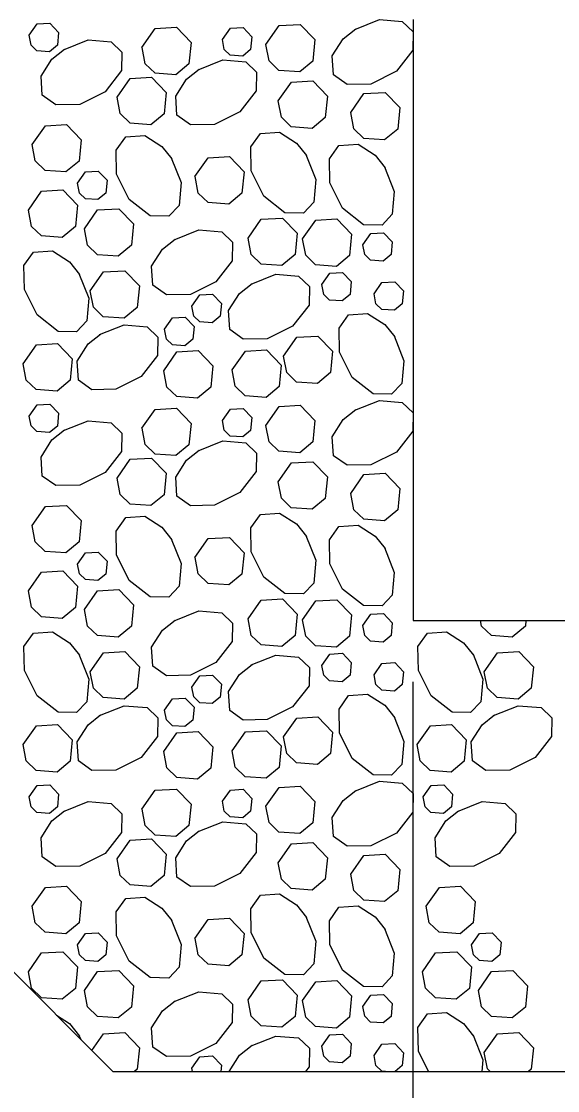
# Model space of a CAD drawing. Extents: x 638079 to 640019, y 297691 to 298879.
# Drawn here: x 639245.9 to 639273.1, y 298706.6 to 298760.8 of the extents above; entities that cross this region are included whole.
import ezdxf

# ---------------------------------------------------------------- set-up
doc = ezdxf.new("R2010")
doc.units = 0
doc.layers.add('1', color=7, linetype='Continuous')

msp = doc.modelspace()

# ---------------------------------------------------------------- linework, layer by layer
at = {"layer": '1'}
for p, q in [((639265.74, 298760.936), (639265.74, 298730.456)), ((639250.5, 298707.596), (639220.02, 298738.076)), ((639265.74, 298730.456), (639418.14, 298730.456)), ((639265.74, 298684.625), (639265.74, 298727.36)), ((639250.5, 298707.596), (639433.38, 298707.596))]:
    msp.add_line(p, q, dxfattribs=at)
for points in [[(639262.778, 298760.438), (639264.036, 298760.936)], [(639264.036, 298760.936), (639265.191, 298760.837), (639265.74, 298760.315)], [(639246.259, 298760.142), (639246.663, 298760.716), (639247.307, 298760.752), (639247.754, 298760.288), (639247.69, 298759.638), (639247.292, 298759.307), (639246.656, 298759.353), (639246.357, 298759.643), (639246.26, 298760.142)], [(639251.984, 298759.528), (639252.657, 298760.484), (639253.73, 298760.546), (639254.476, 298759.772), (639254.368, 298758.688), (639253.705, 298758.136), (639252.645, 298758.213), (639252.147, 298758.697), (639251.985, 298759.528)], [(639256.063, 298759.921), (639256.467, 298760.495), (639257.111, 298760.532), (639257.559, 298760.067), (639257.494, 298759.417), (639257.096, 298759.086), (639256.46, 298759.132), (639256.161, 298759.422), (639256.064, 298759.921)], [(639258.267, 298759.673), (639258.939, 298760.63), (639260.012, 298760.691), (639260.758, 298759.917), (639260.65, 298758.833), (639259.987, 298758.282), (639258.928, 298758.358), (639258.429, 298758.842), (639258.267, 298759.673)], [(639265.74, 298760.315), (639265.723, 298759.377), (639264.889, 298758.312), (639263.601, 298757.668), (639262.387, 298757.647), (639261.704, 298758.132), (639261.639, 298759.099), (639262.194, 298759.964), (639262.829, 298760.47)], [(639248.001, 298759.405), (639249.259, 298759.904), (639250.414, 298759.804), (639250.963, 298759.282), (639250.946, 298758.345), (639250.112, 298757.279), (639248.825, 298756.635), (639247.611, 298756.614), (639246.928, 298757.1), (639246.863, 298758.066), (639247.417, 298758.931), (639248.052, 298759.438)], [(639254.834, 298758.389), (639256.091, 298758.887), (639257.247, 298758.787), (639257.796, 298758.265), (639257.778, 298757.328), (639256.945, 298756.263), (639255.657, 298755.619), (639254.443, 298755.597), (639253.76, 298756.083), (639253.695, 298757.05), (639254.25, 298757.914), (639254.885, 298758.421)], [(639250.719, 298756.998), (639251.392, 298757.954), (639252.465, 298758.016), (639253.211, 298757.242), (639253.103, 298756.158), (639252.44, 298755.606), (639251.38, 298755.683), (639250.882, 298756.167), (639250.72, 298756.998)], [(639258.899, 298756.81), (639259.571, 298757.767), (639260.645, 298757.828), (639261.391, 298757.054), (639261.283, 298755.97), (639260.62, 298755.419), (639259.56, 298755.495), (639259.062, 298755.979), (639258.9, 298756.81)], [(639262.575, 298756.225), (639263.247, 298757.181), (639264.32, 298757.242), (639265.066, 298756.469), (639264.958, 298755.385), (639264.295, 298754.833), (639263.236, 298754.91), (639262.737, 298755.393), (639262.575, 298756.224)], [(639246.408, 298754.598), (639247.081, 298755.555), (639248.154, 298755.616), (639248.9, 298754.842), (639248.792, 298753.758), (639248.129, 298753.207), (639247.069, 298753.283), (639246.571, 298753.767), (639246.409, 298754.598)], [(639253.465, 298753.923), (639253.964, 298752.666), (639253.864, 298751.51), (639253.342, 298750.961), (639252.405, 298750.979), (639251.34, 298751.812), (639250.696, 298753.1), (639250.674, 298754.314), (639251.16, 298754.997), (639252.127, 298755.061), (639252.991, 298754.507), (639253.498, 298753.872)], [(639260.298, 298754.086), (639260.797, 298752.828), (639260.697, 298751.673), (639260.175, 298751.124), (639259.237, 298751.141), (639258.172, 298751.975), (639257.528, 298753.263), (639257.507, 298754.476), (639257.992, 298755.16), (639258.959, 298755.224), (639259.824, 298754.67), (639260.33, 298754.035)], [(639264.284, 298753.476), (639264.782, 298752.218), (639264.683, 298751.063), (639264.161, 298750.514), (639263.223, 298750.531), (639262.158, 298751.365), (639261.514, 298752.653), (639261.493, 298753.866), (639261.978, 298754.55), (639262.945, 298754.614), (639263.81, 298754.06), (639264.316, 298753.425)], [(639254.673, 298752.972), (639255.345, 298753.928), (639256.419, 298753.989), (639257.165, 298753.216), (639257.057, 298752.132), (639256.394, 298751.58), (639255.334, 298751.657), (639254.836, 298752.14), (639254.674, 298752.972)], [(639248.718, 298752.639), (639249.122, 298753.213), (639249.766, 298753.25), (639250.213, 298752.785), (639250.149, 298752.135), (639249.751, 298751.804), (639249.115, 298751.85), (639248.816, 298752.14), (639248.719, 298752.639)], [(639246.22, 298751.278), (639246.892, 298752.234), (639247.966, 298752.295), (639248.712, 298751.522), (639248.604, 298750.437), (639247.941, 298749.886), (639246.881, 298749.963), (639246.382, 298750.446), (639246.221, 298751.277)], [(639249.061, 298750.328), (639249.733, 298751.284), (639250.806, 298751.346), (639251.553, 298750.572), (639251.445, 298749.488), (639250.782, 298748.936), (639249.722, 298749.013), (639249.223, 298749.497), (639249.061, 298750.328)], [(639257.364, 298749.854), (639258.036, 298750.811), (639259.109, 298750.872), (639259.855, 298750.098), (639259.747, 298749.014), (639259.084, 298748.463), (639258.025, 298748.539), (639257.526, 298749.023), (639257.364, 298749.854)], [(639260.129, 298749.813), (639260.801, 298750.77), (639261.875, 298750.831), (639262.621, 298750.057), (639262.513, 298748.973), (639261.85, 298748.422), (639260.79, 298748.499), (639260.292, 298748.982), (639260.13, 298749.813)], [(639253.614, 298749.767), (639254.871, 298750.265), (639256.027, 298750.165), (639256.576, 298749.643), (639256.558, 298748.706), (639255.725, 298747.641), (639254.437, 298746.997), (639253.223, 298746.975), (639252.54, 298747.461), (639252.475, 298748.428), (639253.03, 298749.292), (639253.664, 298749.799)], [(639263.188, 298749.518), (639263.591, 298750.092), (639264.236, 298750.129), (639264.683, 298749.664), (639264.618, 298749.014), (639264.221, 298748.683), (639263.585, 298748.729), (639263.285, 298749.019), (639263.188, 298749.518)], [(639248.788, 298748.067), (639249.287, 298746.809), (639249.187, 298745.654), (639248.665, 298745.105), (639247.728, 298745.122), (639246.662, 298745.956), (639246.019, 298747.243), (639245.997, 298748.457), (639246.483, 298749.14), (639247.45, 298749.205), (639248.314, 298748.651), (639248.821, 298748.016)], [(639249.36, 298747.182), (639250.032, 298748.138), (639251.106, 298748.199), (639251.852, 298747.426), (639251.744, 298746.342), (639251.081, 298745.79), (639250.021, 298745.867), (639249.522, 298746.35), (639249.36, 298747.182)], [(639257.515, 298747.52), (639258.773, 298748.019), (639259.928, 298747.919), (639260.478, 298747.397), (639260.46, 298746.459), (639259.627, 298745.394), (639258.339, 298744.75), (639257.125, 298744.729), (639256.442, 298745.214), (639256.377, 298746.181), (639256.931, 298747.046), (639257.566, 298747.552)], [(639261.107, 298747.5), (639261.511, 298748.074), (639262.155, 298748.111), (639262.602, 298747.647), (639262.538, 298746.996), (639262.14, 298746.665), (639261.504, 298746.712), (639261.205, 298747.002), (639261.108, 298747.5)], [(639263.755, 298747.028), (639264.159, 298747.601), (639264.803, 298747.638), (639265.251, 298747.174), (639265.186, 298746.524), (639264.788, 298746.193), (639264.152, 298746.239), (639263.853, 298746.529), (639263.756, 298747.027)], [(639254.519, 298746.397), (639254.922, 298746.971), (639255.566, 298747.008), (639256.014, 298746.544), (639255.949, 298745.893), (639255.551, 298745.562), (639254.915, 298745.608), (639254.616, 298745.898), (639254.519, 298746.397)], [(639253.132, 298745.231), (639253.535, 298745.805), (639254.179, 298745.841), (639254.627, 298745.377), (639254.562, 298744.727), (639254.164, 298744.396), (639253.528, 298744.442), (639253.229, 298744.732), (639253.132, 298745.231)], [(639264.771, 298744.894), (639265.27, 298743.637), (639265.17, 298742.481), (639264.648, 298741.932), (639263.711, 298741.95), (639262.645, 298742.783), (639262.002, 298744.071), (639261.98, 298745.285), (639262.466, 298745.968), (639263.433, 298746.033), (639264.297, 298745.479), (639264.804, 298744.844)], [(639249.83, 298744.958), (639251.088, 298745.457), (639252.243, 298745.357), (639252.792, 298744.835), (639252.774, 298743.897), (639251.941, 298742.832), (639250.653, 298742.188), (639249.439, 298742.167), (639248.756, 298742.652), (639248.691, 298743.619), (639249.246, 298744.484), (639249.881, 298744.99)], [(639245.953, 298743.484), (639246.625, 298744.44), (639247.699, 298744.501), (639248.445, 298743.728), (639248.337, 298742.644), (639247.674, 298742.092), (639246.614, 298742.169), (639246.115, 298742.652), (639245.954, 298743.484)], [(639259.163, 298743.87), (639259.835, 298744.826), (639260.908, 298744.888), (639261.655, 298744.114), (639261.547, 298743.03), (639260.883, 298742.478), (639259.824, 298742.555), (639259.325, 298743.039), (639259.163, 298743.87)], [(639253.087, 298743.129), (639253.759, 298744.085), (639254.833, 298744.147), (639255.579, 298743.373), (639255.471, 298742.289), (639254.808, 298741.737), (639253.748, 298741.814), (639253.249, 298742.298), (639253.088, 298743.129)], [(639256.555, 298743.169), (639257.228, 298744.125), (639258.301, 298744.186), (639259.047, 298743.413), (639258.939, 298742.328), (639258.276, 298741.777), (639257.216, 298741.854), (639256.718, 298742.337), (639256.556, 298743.168)], [(639246.259, 298740.827), (639246.663, 298741.401), (639247.307, 298741.438), (639247.754, 298740.974), (639247.69, 298740.323), (639247.292, 298739.992), (639246.656, 298740.038), (639246.357, 298740.329), (639246.26, 298740.827)], [(639258.267, 298740.359), (639258.939, 298741.315), (639260.012, 298741.376), (639260.758, 298740.603), (639260.65, 298739.519), (639259.987, 298738.967), (639258.928, 298739.044), (639258.429, 298739.527), (639258.267, 298740.359)], [(639262.778, 298741.123), (639264.036, 298741.622), (639265.191, 298741.522), (639265.74, 298741)], [(639251.984, 298740.213), (639252.657, 298741.17), (639253.73, 298741.231), (639254.476, 298740.457), (639254.368, 298739.373), (639253.705, 298738.822), (639252.645, 298738.899), (639252.147, 298739.382), (639251.985, 298740.213)], [(639256.063, 298740.607), (639256.467, 298741.18), (639257.111, 298741.217), (639257.559, 298740.753), (639257.494, 298740.103), (639257.096, 298739.772), (639256.46, 298739.818), (639256.161, 298740.108), (639256.064, 298740.606)], [(639265.74, 298741), (639265.723, 298740.063), (639264.889, 298738.997), (639263.601, 298738.353), (639262.387, 298738.332), (639261.704, 298738.818), (639261.639, 298739.784), (639262.194, 298740.649), (639262.829, 298741.156)], [(639248.001, 298740.091), (639249.259, 298740.589), (639250.414, 298740.49), (639250.963, 298739.968), (639250.946, 298739.03), (639250.112, 298737.965), (639248.825, 298737.321), (639247.611, 298737.3), (639246.928, 298737.785), (639246.863, 298738.752), (639247.417, 298739.617), (639248.052, 298740.123)], [(639254.834, 298739.074), (639256.091, 298739.573), (639257.247, 298739.473), (639257.796, 298738.951), (639257.778, 298738.013), (639256.945, 298736.948), (639255.657, 298736.304), (639254.443, 298736.283), (639253.76, 298736.768), (639253.695, 298737.735), (639254.25, 298738.6), (639254.885, 298739.106)], [(639250.719, 298737.683), (639251.392, 298738.64), (639252.465, 298738.701), (639253.211, 298737.927), (639253.103, 298736.843), (639252.44, 298736.292), (639251.38, 298736.369), (639250.882, 298736.852), (639250.72, 298737.683)], [(639258.899, 298737.496), (639259.571, 298738.452), (639260.645, 298738.513), (639261.391, 298737.74), (639261.283, 298736.656), (639260.62, 298736.104), (639259.56, 298736.181), (639259.062, 298736.664), (639258.9, 298737.496)], [(639262.575, 298736.91), (639263.247, 298737.866), (639264.32, 298737.928), (639265.066, 298737.154), (639264.958, 298736.07), (639264.295, 298735.518), (639263.236, 298735.595), (639262.737, 298736.079), (639262.575, 298736.91)], [(639246.408, 298735.284), (639247.081, 298736.24), (639248.154, 298736.301), (639248.9, 298735.528), (639248.792, 298734.444), (639248.129, 298733.892), (639247.069, 298733.969), (639246.571, 298734.453), (639246.409, 298735.284)], [(639260.298, 298734.771), (639260.797, 298733.514), (639260.697, 298732.358), (639260.175, 298731.809), (639259.237, 298731.827), (639258.172, 298732.66), (639257.528, 298733.948), (639257.507, 298735.162), (639257.992, 298735.845), (639258.959, 298735.91), (639259.824, 298735.356), (639260.33, 298734.721)], [(639253.465, 298734.609), (639253.964, 298733.351), (639253.864, 298732.196), (639253.342, 298731.646), (639252.405, 298731.664), (639251.34, 298732.497), (639250.696, 298733.785), (639250.674, 298734.999), (639251.16, 298735.682), (639252.127, 298735.747), (639252.991, 298735.193), (639253.498, 298734.558)], [(639264.284, 298734.161), (639264.782, 298732.904), (639264.683, 298731.748), (639264.161, 298731.199), (639263.223, 298731.217), (639262.158, 298732.05), (639261.514, 298733.338), (639261.493, 298734.552), (639261.978, 298735.235), (639262.945, 298735.3), (639263.81, 298734.746), (639264.316, 298734.111)], [(639254.673, 298733.657), (639255.345, 298734.614), (639256.419, 298734.675), (639257.165, 298733.901), (639257.057, 298732.817), (639256.394, 298732.266), (639255.334, 298732.342), (639254.836, 298732.826), (639254.674, 298733.657)], [(639248.718, 298733.324), (639249.122, 298733.898), (639249.766, 298733.935), (639250.213, 298733.471), (639250.149, 298732.82), (639249.751, 298732.489), (639249.115, 298732.536), (639248.816, 298732.826), (639248.719, 298733.324)], [(639246.22, 298731.963), (639246.892, 298732.919), (639247.966, 298732.981), (639248.712, 298732.207), (639248.604, 298731.123), (639247.941, 298730.571), (639246.881, 298730.648), (639246.382, 298731.132), (639246.221, 298731.963)], [(639249.061, 298731.014), (639249.733, 298731.97), (639250.806, 298732.031), (639251.553, 298731.258), (639251.445, 298730.173), (639250.782, 298729.622), (639249.722, 298729.699), (639249.223, 298730.182), (639249.061, 298731.013)], [(639257.364, 298730.54), (639258.036, 298731.496), (639259.109, 298731.557), (639259.855, 298730.784), (639259.747, 298729.7), (639259.084, 298729.148), (639258.025, 298729.225), (639257.526, 298729.708), (639257.364, 298730.539)], [(639260.129, 298730.499), (639260.801, 298731.455), (639261.875, 298731.517), (639262.621, 298730.743), (639262.513, 298729.659), (639261.85, 298729.107), (639260.79, 298729.184), (639260.292, 298729.668), (639260.13, 298730.499)], [(639253.614, 298730.452), (639254.871, 298730.951), (639256.027, 298730.851), (639256.576, 298730.329), (639256.558, 298729.391), (639255.725, 298728.326), (639254.437, 298727.682), (639253.223, 298727.661), (639252.54, 298728.146), (639252.475, 298729.113), (639253.03, 298729.978), (639253.664, 298730.484)], [(639263.188, 298730.204), (639263.591, 298730.777), (639264.236, 298730.814), (639264.683, 298730.35), (639264.618, 298729.7), (639264.221, 298729.369), (639263.585, 298729.415), (639263.285, 298729.705), (639263.188, 298730.203)], [(639271.461, 298730.456), (639271.433, 298730.173), (639270.77, 298729.622), (639269.71, 298729.699), (639269.212, 298730.182), (639269.158, 298730.456)], [(639248.788, 298728.752), (639249.287, 298727.495), (639249.187, 298726.339), (639248.665, 298725.79), (639247.728, 298725.808), (639246.662, 298726.641), (639246.019, 298727.929), (639245.997, 298729.143), (639246.483, 298729.826), (639247.45, 298729.891), (639248.314, 298729.336), (639248.821, 298728.701)], [(639268.777, 298728.752), (639269.276, 298727.495), (639269.176, 298726.339), (639268.654, 298725.79), (639267.716, 298725.808), (639266.651, 298726.641), (639266.007, 298727.929), (639265.986, 298729.143), (639266.471, 298729.826), (639267.438, 298729.891), (639268.303, 298729.336), (639268.809, 298728.701)], [(639249.36, 298727.867), (639250.032, 298728.824), (639251.106, 298728.885), (639251.852, 298728.111), (639251.744, 298727.027), (639251.081, 298726.476), (639250.021, 298726.552), (639249.522, 298727.036), (639249.36, 298727.867)], [(639261.107, 298728.186), (639261.511, 298728.76), (639262.155, 298728.797), (639262.602, 298728.332), (639262.538, 298727.682), (639262.14, 298727.351), (639261.504, 298727.397), (639261.205, 298727.687), (639261.108, 298728.186)], [(639269.348, 298727.867), (639270.021, 298728.824), (639271.094, 298728.885), (639271.84, 298728.111), (639271.732, 298727.027), (639271.069, 298726.476), (639270.009, 298726.552), (639269.511, 298727.036), (639269.349, 298727.867)], [(639257.515, 298728.206), (639258.773, 298728.704), (639259.928, 298728.604), (639260.478, 298728.082), (639260.46, 298727.145), (639259.627, 298726.079), (639258.339, 298725.436), (639257.125, 298725.414), (639256.442, 298725.9), (639256.377, 298726.867), (639256.931, 298727.731), (639257.566, 298728.238)], [(639263.755, 298727.713), (639264.159, 298728.287), (639264.803, 298728.324), (639265.251, 298727.859), (639265.186, 298727.209), (639264.788, 298726.878), (639264.152, 298726.924), (639263.853, 298727.214), (639263.756, 298727.713)], [(639254.519, 298727.083), (639254.922, 298727.657), (639255.566, 298727.693), (639256.014, 298727.229), (639255.949, 298726.579), (639255.551, 298726.248), (639254.915, 298726.294), (639254.616, 298726.584), (639254.519, 298727.083)], [(639264.771, 298725.58), (639265.27, 298724.322), (639265.17, 298723.167), (639264.648, 298722.618), (639263.711, 298722.635), (639262.645, 298723.469), (639262.002, 298724.757), (639261.98, 298725.97), (639262.466, 298726.654), (639263.433, 298726.718), (639264.297, 298726.164), (639264.804, 298725.529)], [(639249.83, 298725.644), (639251.088, 298726.142), (639252.243, 298726.042), (639252.792, 298725.52), (639252.774, 298724.583), (639251.941, 298723.518), (639250.653, 298722.874), (639249.439, 298722.852), (639248.756, 298723.338), (639248.691, 298724.305), (639249.246, 298725.169), (639249.881, 298725.676)], [(639253.132, 298725.916), (639253.535, 298726.49), (639254.179, 298726.527), (639254.627, 298726.063), (639254.562, 298725.412), (639254.164, 298725.081), (639253.528, 298725.127), (639253.229, 298725.417), (639253.132, 298725.916)], [(639269.818, 298725.644), (639271.076, 298726.142), (639272.231, 298726.042), (639272.78, 298725.52), (639272.763, 298724.583), (639271.929, 298723.518), (639270.642, 298722.874), (639269.428, 298722.852), (639268.745, 298723.338), (639268.68, 298724.305), (639269.234, 298725.169), (639269.869, 298725.676)], [(639259.163, 298724.555), (639259.835, 298725.512), (639260.908, 298725.573), (639261.655, 298724.799), (639261.547, 298723.715), (639260.883, 298723.164), (639259.824, 298723.241), (639259.325, 298723.724), (639259.163, 298724.555)], [(639245.953, 298724.169), (639246.625, 298725.126), (639247.699, 298725.187), (639248.445, 298724.413), (639248.337, 298723.329), (639247.674, 298722.778), (639246.614, 298722.854), (639246.115, 298723.338), (639245.954, 298724.169)], [(639265.941, 298724.169), (639266.614, 298725.126), (639267.687, 298725.187), (639268.433, 298724.413), (639268.325, 298723.329), (639267.662, 298722.778), (639266.602, 298722.854), (639266.104, 298723.338), (639265.942, 298724.169)], [(639253.087, 298723.815), (639253.759, 298724.771), (639254.833, 298724.832), (639255.579, 298724.059), (639255.471, 298722.974), (639254.808, 298722.423), (639253.748, 298722.5), (639253.249, 298722.983), (639253.088, 298723.814)], [(639256.555, 298723.854), (639257.228, 298724.81), (639258.301, 298724.872), (639259.047, 298724.098), (639258.939, 298723.014), (639258.276, 298722.462), (639257.216, 298722.539), (639256.718, 298723.023), (639256.556, 298723.854)], [(639262.778, 298721.809), (639264.036, 298722.307), (639265.191, 298722.208), (639265.74, 298721.686), (639265.723, 298720.748), (639264.889, 298719.683), (639263.601, 298719.039), (639262.387, 298719.018), (639261.704, 298719.503), (639261.639, 298720.47), (639262.194, 298721.335), (639262.829, 298721.841)], [(639246.259, 298721.513), (639246.663, 298722.087), (639247.307, 298722.123), (639247.754, 298721.659), (639247.69, 298721.009), (639247.292, 298720.678), (639246.656, 298720.724), (639246.357, 298721.014), (639246.26, 298721.513)], [(639251.984, 298720.899), (639252.657, 298721.855), (639253.73, 298721.917), (639254.476, 298721.143), (639254.368, 298720.059), (639253.705, 298719.507), (639252.645, 298719.584), (639252.147, 298720.068), (639251.985, 298720.899)], [(639256.063, 298721.292), (639256.467, 298721.866), (639257.111, 298721.903), (639257.559, 298721.438), (639257.494, 298720.788), (639257.096, 298720.457), (639256.46, 298720.503), (639256.161, 298720.793), (639256.064, 298721.292)], [(639258.267, 298721.044), (639258.939, 298722.001), (639260.012, 298722.062), (639260.758, 298721.288), (639260.65, 298720.204), (639259.987, 298719.653), (639258.928, 298719.729), (639258.429, 298720.213), (639258.267, 298721.044)], [(639266.248, 298721.513), (639266.651, 298722.087), (639267.295, 298722.123), (639267.743, 298721.659), (639267.678, 298721.009), (639267.28, 298720.678), (639266.644, 298720.724), (639266.345, 298721.014), (639266.248, 298721.513)], [(639248.001, 298720.776), (639249.259, 298721.275), (639250.414, 298721.175), (639250.963, 298720.653), (639250.946, 298719.716), (639250.112, 298718.65), (639248.825, 298718.006), (639247.611, 298717.985), (639246.928, 298718.471), (639246.863, 298719.437), (639247.417, 298720.302), (639248.052, 298720.809)], [(639267.99, 298720.776), (639269.247, 298721.275), (639270.403, 298721.175), (639270.952, 298720.653), (639270.934, 298719.716), (639270.101, 298718.65), (639268.813, 298718.006), (639267.599, 298717.985), (639266.916, 298718.471), (639266.851, 298719.437), (639267.406, 298720.302), (639268.041, 298720.809)], [(639254.834, 298719.76), (639256.091, 298720.258), (639257.247, 298720.158), (639257.796, 298719.636), (639257.778, 298718.699), (639256.945, 298717.634), (639255.657, 298716.99), (639254.443, 298716.968), (639253.76, 298717.454), (639253.695, 298718.421), (639254.25, 298719.285), (639254.885, 298719.792)], [(639250.719, 298718.369), (639251.392, 298719.325), (639252.465, 298719.387), (639253.211, 298718.613), (639253.103, 298717.529), (639252.44, 298716.977), (639251.38, 298717.054), (639250.882, 298717.538), (639250.72, 298718.369)], [(639258.899, 298718.181), (639259.571, 298719.138), (639260.645, 298719.199), (639261.391, 298718.425), (639261.283, 298717.341), (639260.62, 298716.79), (639259.56, 298716.866), (639259.062, 298717.35), (639258.9, 298718.181)], [(639262.575, 298717.596), (639263.247, 298718.552), (639264.32, 298718.613), (639265.066, 298717.84), (639264.958, 298716.756), (639264.295, 298716.204), (639263.236, 298716.281), (639262.737, 298716.764), (639262.575, 298717.595)], [(639246.408, 298715.969), (639247.081, 298716.926), (639248.154, 298716.987), (639248.9, 298716.213), (639248.792, 298715.129), (639248.129, 298714.578), (639247.069, 298714.654), (639246.571, 298715.138), (639246.409, 298715.969)], [(639266.397, 298715.969), (639267.069, 298716.926), (639268.142, 298716.987), (639268.889, 298716.213), (639268.781, 298715.129), (639268.118, 298714.578), (639267.058, 298714.654), (639266.559, 298715.138), (639266.397, 298715.969)], [(639253.465, 298715.294), (639253.964, 298714.037), (639253.864, 298712.881), (639253.342, 298712.332), (639252.405, 298712.35), (639251.34, 298713.183), (639250.696, 298714.471), (639250.674, 298715.685), (639251.16, 298716.368), (639252.127, 298716.432), (639252.991, 298715.878), (639253.498, 298715.243)], [(639260.298, 298715.457), (639260.797, 298714.199), (639260.697, 298713.044), (639260.175, 298712.495), (639259.237, 298712.512), (639258.172, 298713.346), (639257.528, 298714.634), (639257.507, 298715.847), (639257.992, 298716.531), (639258.959, 298716.595), (639259.824, 298716.041), (639260.33, 298715.406)], [(639264.284, 298714.847), (639264.782, 298713.589), (639264.683, 298712.434), (639264.161, 298711.885), (639263.223, 298711.902), (639262.158, 298712.736), (639261.514, 298714.024), (639261.493, 298715.237), (639261.978, 298715.921), (639262.945, 298715.985), (639263.81, 298715.431), (639264.316, 298714.796)], [(639254.673, 298714.343), (639255.345, 298715.299), (639256.419, 298715.36), (639257.165, 298714.587), (639257.057, 298713.503), (639256.394, 298712.951), (639255.334, 298713.028), (639254.836, 298713.511), (639254.674, 298714.343)], [(639248.718, 298714.01), (639249.122, 298714.584), (639249.766, 298714.621), (639250.213, 298714.156), (639250.149, 298713.506), (639249.751, 298713.175), (639249.115, 298713.221), (639248.816, 298713.511), (639248.719, 298714.01)], [(639268.707, 298714.01), (639269.11, 298714.584), (639269.754, 298714.621), (639270.202, 298714.156), (639270.137, 298713.506), (639269.739, 298713.175), (639269.103, 298713.221), (639268.804, 298713.511), (639268.707, 298714.01)], [(639246.22, 298712.649), (639246.892, 298713.605), (639247.966, 298713.666), (639248.712, 298712.893), (639248.604, 298711.808), (639247.941, 298711.257), (639246.881, 298711.334), (639246.382, 298711.817), (639246.221, 298712.648)], [(639266.209, 298712.649), (639266.881, 298713.605), (639267.954, 298713.666), (639268.7, 298712.893), (639268.592, 298711.808), (639267.929, 298711.257), (639266.869, 298711.334), (639266.371, 298711.817), (639266.209, 298712.648)], [(639249.061, 298711.699), (639249.733, 298712.655), (639250.806, 298712.717), (639251.553, 298711.943), (639251.445, 298710.859), (639250.782, 298710.307), (639249.722, 298710.384), (639249.223, 298710.868), (639249.061, 298711.699)], [(639269.049, 298711.699), (639269.722, 298712.655), (639270.795, 298712.717), (639271.541, 298711.943), (639271.433, 298710.859), (639270.77, 298710.307), (639269.71, 298710.384), (639269.212, 298710.868), (639269.05, 298711.699)], [(639257.364, 298711.225), (639258.036, 298712.182), (639259.109, 298712.243), (639259.855, 298711.469), (639259.747, 298710.385), (639259.084, 298709.834), (639258.025, 298709.91), (639257.526, 298710.394), (639257.364, 298711.225)], [(639260.129, 298711.184), (639260.801, 298712.141), (639261.875, 298712.202), (639262.621, 298711.428), (639262.513, 298710.344), (639261.85, 298709.793), (639260.79, 298709.87), (639260.292, 298710.353), (639260.13, 298711.184)], [(639253.614, 298711.138), (639254.871, 298711.636), (639256.027, 298711.536), (639256.576, 298711.014), (639256.558, 298710.077), (639255.725, 298709.012), (639254.437, 298708.368), (639253.223, 298708.346), (639252.54, 298708.832), (639252.475, 298709.799), (639253.03, 298710.663), (639253.664, 298711.17)], [(639263.188, 298710.889), (639263.591, 298711.463), (639264.236, 298711.5), (639264.683, 298711.035), (639264.618, 298710.385), (639264.221, 298710.054), (639263.585, 298710.1), (639263.285, 298710.39), (639263.188, 298710.889)], [(639247.645, 298710.451), (639248.314, 298710.022), (639248.821, 298709.387)], [(639266.516, 298707.596), (639266.007, 298708.614), (639265.986, 298709.828), (639266.471, 298710.511), (639267.438, 298710.576), (639268.303, 298710.022), (639268.809, 298709.387)], [(639248.788, 298709.438), (639248.874, 298709.222)], [(639249.435, 298708.66), (639250.032, 298709.509), (639251.106, 298709.57), (639251.852, 298708.797), (639251.744, 298707.713), (639251.604, 298707.596)], [(639257.515, 298708.891), (639258.773, 298709.39), (639259.928, 298709.29), (639260.478, 298708.768), (639260.46, 298707.83), (639260.277, 298707.596)], [(639261.107, 298708.871), (639261.511, 298709.445), (639262.155, 298709.482), (639262.602, 298709.018), (639262.538, 298708.367), (639262.14, 298708.036), (639261.504, 298708.083), (639261.205, 298708.373), (639261.108, 298708.871)], [(639268.777, 298709.438), (639269.276, 298708.18), (639269.225, 298707.596)], [(639269.348, 298708.553), (639270.021, 298709.509), (639271.094, 298709.57), (639271.84, 298708.797), (639271.732, 298707.713), (639271.592, 298707.596)], [(639256.405, 298707.596), (639256.931, 298708.417), (639257.566, 298708.923)], [(639263.755, 298708.399), (639264.159, 298708.972), (639264.803, 298709.009), (639265.251, 298708.545), (639265.186, 298707.895), (639264.827, 298707.596)], [(639254.519, 298707.768), (639254.922, 298708.342), (639255.566, 298708.379), (639256.014, 298707.915), (639255.982, 298707.596)], [(639264.339, 298707.596), (639264.152, 298707.61), (639263.853, 298707.9), (639263.756, 298708.398)], [(639269.64, 298707.596), (639269.511, 298707.721), (639269.349, 298708.553)], [(639254.553, 298707.596), (639254.519, 298707.768)]]:
    msp.add_lwpolyline(points, dxfattribs=at)

doc.saveas('drawing.dxf')
